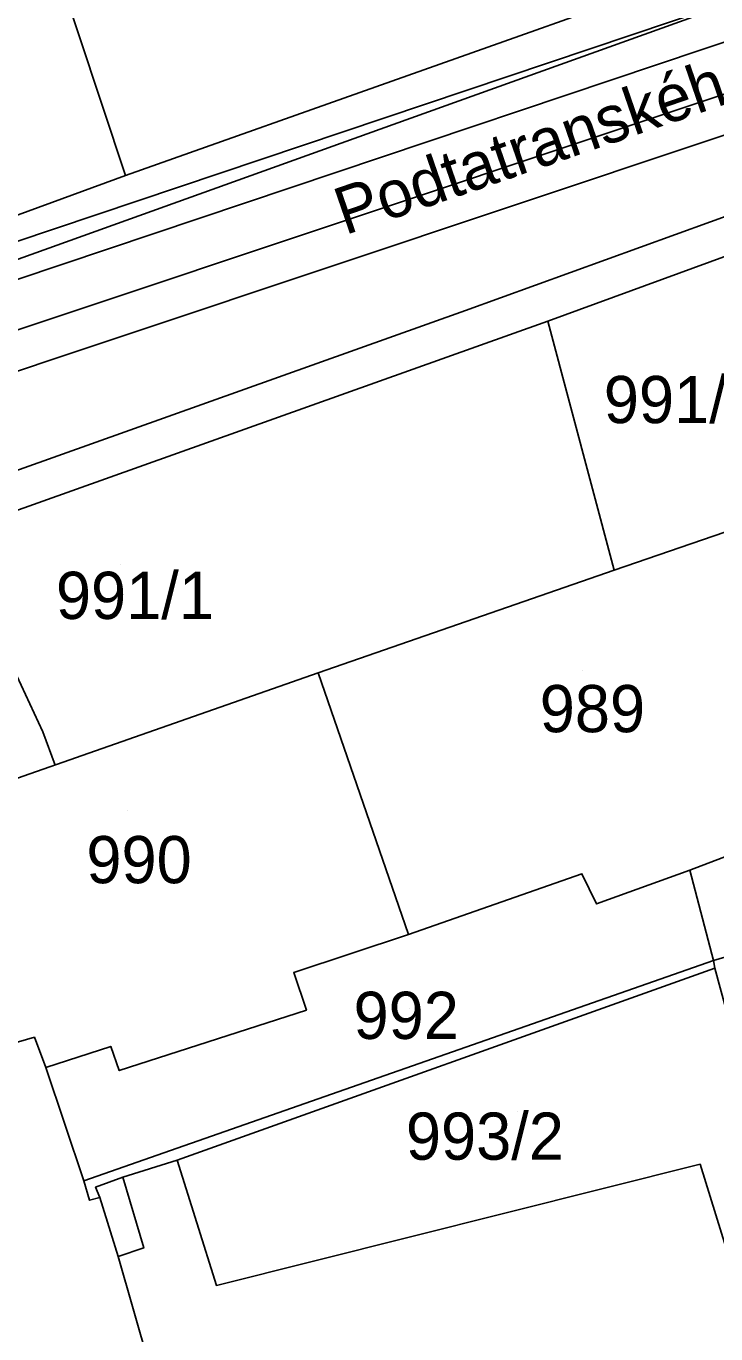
# Model space of a CAD drawing. Extents: x -263423 to -261326, y -1240067 to -1237864.
# Drawn here: x -262597.6 to -262568.4, y -1239441.8 to -1239386.4 of the extents above; entities that cross this region are included whole.
import ezdxf

# ---------------------------------------------------------------- set-up
doc = ezdxf.new("R2010")
doc.units = 0
for name, color, linetype in [('body_kn', 7, 'Continuous'), ('kladpar_druhypozemkov', 7, 'Continuous'), ('kladpar_hranice', 7, 'Continuous'), ('kladpar_parcelnecisla', 7, 'Continuous'), ('kladpar_plochy', 7, 'Continuous'), ('popisy', 7, 'Continuous'), ('tarchy_linie', 7, 'Continuous'), ('zappar_hrandruhpozemk', 7, 'Continuous')]:
    doc.layers.add(name, color=color, linetype=linetype)

msp = doc.modelspace()

# ---------------------------------------------------------------- linework, layer by layer
at = {"layer": 'body_kn'}
for p, q in [((-262582.06, -1239390.52), (-262582.06, -1239390.52)), ((-262593.4, -1239392.69), (-262593.4, -1239392.69)), ((-262578.99, -1239398.4), (-262578.99, -1239398.4)), ((-262575.51, -1239398.86), (-262575.51, -1239398.86)), ((-262575.51, -1239398.86), (-262575.51, -1239398.86)), ((-262572.7, -1239409.41), (-262572.7, -1239409.41)), ((-262572.7, -1239409.41), (-262572.7, -1239409.41)), ((-262585.23, -1239413.77), (-262585.23, -1239413.77)), ((-262585.23, -1239413.77), (-262585.23, -1239413.77)), ((-262596.89, -1239416.26), (-262596.89, -1239416.26)), ((-262596.37, -1239417.67), (-262596.37, -1239417.67)), ((-262569.49, -1239422.12), (-262569.49, -1239422.12)), ((-262574.06, -1239422.28), (-262574.06, -1239422.28)), ((-262573.45, -1239423.56), (-262573.45, -1239423.56)), ((-262581.41, -1239424.85), (-262581.41, -1239424.85)), ((-262581.41, -1239424.85), (-262581.41, -1239424.85)), ((-262568.49, -1239425.96), (-262568.49, -1239425.96)), ((-262568.49, -1239425.96), (-262568.49, -1239425.96)), ((-262586.27, -1239426.46), (-262586.27, -1239426.46)), ((-262568.44, -1239426.28), (-262568.44, -1239426.28)), ((-262568.44, -1239426.28), (-262568.44, -1239426.28)), ((-262585.73, -1239428.06), (-262585.73, -1239428.06)), ((-262597.25, -1239429.21), (-262597.25, -1239429.21)), ((-262594.02, -1239429.6), (-262594.02, -1239429.6)), ((-262596.77, -1239430.49), (-262596.77, -1239430.49)), ((-262593.66, -1239430.62), (-262593.66, -1239430.62)), ((-262591.2, -1239434.42), (-262591.2, -1239434.42)), ((-262569.06, -1239434.59), (-262569.06, -1239434.59)), ((-262595.16, -1239435.29), (-262595.16, -1239435.29)), ((-262595.16, -1239435.29), (-262595.16, -1239435.29)), ((-262593.5, -1239435.14), (-262593.5, -1239435.14)), ((-262593.5, -1239435.14), (-262593.5, -1239435.14)), ((-262594.66, -1239435.56), (-262594.66, -1239435.56)), ((-262594.92, -1239436.12), (-262594.92, -1239436.12)), ((-262594.48, -1239436), (-262594.48, -1239436)), ((-262594.48, -1239436), (-262594.48, -1239436)), ((-262592.62, -1239438.14), (-262592.62, -1239438.14)), ((-262593.71, -1239438.5), (-262593.71, -1239438.5)), ((-262593.71, -1239438.5), (-262593.71, -1239438.5)), ((-262589.54, -1239439.73), (-262589.54, -1239439.73))]:
    msp.add_line(p, q, dxfattribs=at)
at = {"layer": 'kladpar_druhypozemkov'}
for p, q in [((-262569.33, -1239401.43), (-262569.33, -1239401.43)), ((-262593.62, -1239409.18), (-262593.62, -1239409.18)), ((-262574.02, -1239413.68), (-262574.02, -1239413.68)), ((-262593.32, -1239419.58), (-262593.32, -1239419.58)), ((-262581.35, -1239427.99), (-262581.35, -1239427.99)), ((-262576.81, -1239432.34), (-262576.81, -1239432.34))]:
    msp.add_line(p, q, dxfattribs=at)
at = {"layer": 'kladpar_hranice'}
for points in [[(-262573.47, -1239372.34), (-262569.48, -1239384.19), (-262593.4, -1239392.69), (-262597.38, -1239380.66), (-262573.47, -1239372.34)], [(-262607.24, -1239375.87), (-262604.93, -1239383.29), (-262597.38, -1239380.66), (-262593.4, -1239392.69), (-262613.87, -1239400.19), (-262618.61, -1239379.37), (-262607.24, -1239375.87)], [(-262521.02, -1239379.2), (-262549.41, -1239389.39), (-262553.96, -1239391.07), (-262556.96, -1239392.21), (-262565.85, -1239395.32), (-262575.51, -1239398.86), (-262604.23, -1239409.1), (-262605.58, -1239409.84), (-262606.81, -1239410.95), (-262608.17, -1239412.32), (-262609.54, -1239413.94), (-262610.01, -1239415.4), (-262610.44, -1239417.29), (-262610.49, -1239419.9), (-262611.51, -1239414.03), (-262613.59, -1239401.85), (-262613.87, -1239400.19), (-262593.4, -1239392.69), (-262569.48, -1239384.19), (-262548.56, -1239376.51)], [(-262562.4, -1239405.76), (-262565.22, -1239406.84), (-262572.7, -1239409.41), (-262575.51, -1239398.86), (-262565.85, -1239395.32)], [(-262575.51, -1239398.86), (-262572.7, -1239409.41), (-262585.23, -1239413.77), (-262605.76, -1239420.95), (-262602.35, -1239430.69), (-262607.21, -1239432.1), (-262610.03, -1239422.07), (-262610.49, -1239419.9), (-262610.44, -1239417.29), (-262610.01, -1239415.4), (-262609.54, -1239413.94), (-262608.17, -1239412.32), (-262606.81, -1239410.95), (-262605.58, -1239409.84), (-262604.23, -1239409.1), (-262575.51, -1239398.86)], [(-262572.7, -1239409.41), (-262565.22, -1239406.84), (-262561.33, -1239417.73), (-262565.62, -1239419.22), (-262565.39, -1239420.56), (-262569.49, -1239422.12), (-262573.45, -1239423.56), (-262574.06, -1239422.28), (-262581.41, -1239424.85), (-262585.23, -1239413.77), (-262572.7, -1239409.41)], [(-262585.23, -1239413.77), (-262581.41, -1239424.85), (-262586.27, -1239426.46), (-262585.73, -1239428.06), (-262593.66, -1239430.62), (-262594.02, -1239429.6), (-262596.77, -1239430.49), (-262597.25, -1239429.21), (-262602.35, -1239430.69), (-262605.76, -1239420.95), (-262585.23, -1239413.77)], [(-262556.92, -1239421.89), (-262555.02, -1239427.78), (-262555.41, -1239428.59), (-262557.97, -1239429.49), (-262560.91, -1239430.44), (-262561.68, -1239430.62), (-262566.79, -1239432.35), (-262567.67, -1239429.09), (-262562.62, -1239427.48), (-262563.51, -1239424.48), (-262568.49, -1239425.96), (-262569.49, -1239422.12), (-262565.39, -1239420.56), (-262565.62, -1239419.22), (-262561.33, -1239417.73), (-262558.65, -1239416.89)], [(-262581.41, -1239424.85), (-262574.06, -1239422.28), (-262573.45, -1239423.56), (-262569.49, -1239422.12), (-262568.49, -1239425.96), (-262595.16, -1239435.29), (-262596.77, -1239430.49), (-262594.02, -1239429.6), (-262593.66, -1239430.62), (-262585.73, -1239428.06), (-262586.27, -1239426.46), (-262581.41, -1239424.85)], [(-262563.51, -1239424.48), (-262562.62, -1239427.48), (-262567.67, -1239429.09), (-262568.44, -1239426.28), (-262568.49, -1239425.96), (-262563.51, -1239424.48)], [(-262565.74, -1239445.33), (-262569.06, -1239434.59), (-262589.54, -1239439.73), (-262591.2, -1239434.42), (-262593.5, -1239435.14), (-262594.66, -1239435.56), (-262594.48, -1239436), (-262594.92, -1239436.12), (-262595.16, -1239435.29), (-262568.49, -1239425.96)], [(-262568.49, -1239425.96), (-262568.44, -1239426.28), (-262567.67, -1239429.09), (-262566.79, -1239432.35), (-262565.85, -1239435.74), (-262564.27, -1239441.62), (-262561.99, -1239450.5)], [(-262599.68, -1239459.08), (-262605.26, -1239438.88), (-262607.21, -1239432.1), (-262602.35, -1239430.69), (-262597.25, -1239429.21), (-262596.77, -1239430.49), (-262595.16, -1239435.29)], [(-262595.16, -1239435.29), (-262594.92, -1239436.12), (-262594.48, -1239436), (-262594.66, -1239435.56), (-262593.5, -1239435.14), (-262591.2, -1239434.42), (-262589.54, -1239439.73), (-262569.06, -1239434.59), (-262565.74, -1239445.33)]]:
    msp.add_lwpolyline(points, dxfattribs=at)
at = {"layer": 'kladpar_plochy'}
for points in [[(-262521.02, -1239379.2), (-262549.41, -1239389.39), (-262553.96, -1239391.07), (-262556.96, -1239392.21), (-262565.85, -1239395.32), (-262575.51, -1239398.86), (-262604.23, -1239409.1), (-262605.58, -1239409.84), (-262606.81, -1239410.95), (-262608.17, -1239412.32), (-262609.54, -1239413.94), (-262610.01, -1239415.4), (-262610.44, -1239417.29), (-262610.49, -1239419.9), (-262611.51, -1239414.03), (-262613.59, -1239401.85), (-262613.87, -1239400.19), (-262593.4, -1239392.69), (-262569.48, -1239384.19), (-262548.56, -1239376.51), (-262546.96, -1239375.91), (-262539.03, -1239373.09), (-262537.3, -1239372.5), (-262517.73, -1239365.55)], [(-262565.74, -1239445.33), (-262569.06, -1239434.59), (-262589.54, -1239439.73), (-262591.2, -1239434.42), (-262593.5, -1239435.14), (-262594.66, -1239435.56), (-262594.48, -1239436), (-262594.92, -1239436.12), (-262595.16, -1239435.29), (-262568.49, -1239425.96), (-262568.44, -1239426.28), (-262567.67, -1239429.09), (-262566.79, -1239432.35), (-262565.85, -1239435.74), (-262564.27, -1239441.62), (-262561.99, -1239450.5)], [(-262599.68, -1239459.08), (-262605.26, -1239438.88), (-262607.21, -1239432.1), (-262602.35, -1239430.69), (-262597.25, -1239429.21), (-262596.77, -1239430.49), (-262595.16, -1239435.29), (-262594.92, -1239436.12), (-262594.48, -1239436), (-262594.66, -1239435.56), (-262593.5, -1239435.14), (-262591.2, -1239434.42), (-262589.54, -1239439.73), (-262569.06, -1239434.59), (-262565.74, -1239445.33)]]:
    msp.add_lwpolyline(points, dxfattribs=at)
for points in [[(-262573.47, -1239372.34), (-262569.48, -1239384.19), (-262593.4, -1239392.69), (-262597.38, -1239380.66)], [(-262607.24, -1239375.87), (-262604.93, -1239383.29), (-262597.38, -1239380.66), (-262593.4, -1239392.69), (-262613.87, -1239400.19), (-262618.61, -1239379.37)], [(-262565.85, -1239395.32), (-262562.4, -1239405.76), (-262565.22, -1239406.84), (-262572.7, -1239409.41), (-262575.51, -1239398.86)], [(-262575.51, -1239398.86), (-262572.7, -1239409.41), (-262585.23, -1239413.77), (-262605.76, -1239420.95), (-262602.35, -1239430.69), (-262607.21, -1239432.1), (-262610.03, -1239422.07), (-262610.49, -1239419.9), (-262610.44, -1239417.29), (-262610.01, -1239415.4), (-262609.54, -1239413.94), (-262608.17, -1239412.32), (-262606.81, -1239410.95), (-262605.58, -1239409.84), (-262604.23, -1239409.1)], [(-262572.7, -1239409.41), (-262565.22, -1239406.84), (-262561.33, -1239417.73), (-262565.62, -1239419.22), (-262565.39, -1239420.56), (-262569.49, -1239422.12), (-262573.45, -1239423.56), (-262574.06, -1239422.28), (-262581.41, -1239424.85), (-262585.23, -1239413.77)], [(-262585.23, -1239413.77), (-262581.41, -1239424.85), (-262586.27, -1239426.46), (-262585.73, -1239428.06), (-262593.66, -1239430.62), (-262594.02, -1239429.6), (-262596.77, -1239430.49), (-262597.25, -1239429.21), (-262602.35, -1239430.69), (-262605.76, -1239420.95)], [(-262558.65, -1239416.89), (-262556.92, -1239421.89), (-262555.02, -1239427.78), (-262555.41, -1239428.59), (-262557.97, -1239429.49), (-262560.91, -1239430.44), (-262561.68, -1239430.62), (-262566.79, -1239432.35), (-262567.67, -1239429.09), (-262562.62, -1239427.48), (-262563.51, -1239424.48), (-262568.49, -1239425.96), (-262569.49, -1239422.12), (-262565.39, -1239420.56), (-262565.62, -1239419.22), (-262561.33, -1239417.73)], [(-262581.41, -1239424.85), (-262574.06, -1239422.28), (-262573.45, -1239423.56), (-262569.49, -1239422.12), (-262568.49, -1239425.96), (-262595.16, -1239435.29), (-262596.77, -1239430.49), (-262594.02, -1239429.6), (-262593.66, -1239430.62), (-262585.73, -1239428.06), (-262586.27, -1239426.46)], [(-262563.51, -1239424.48), (-262562.62, -1239427.48), (-262567.67, -1239429.09), (-262568.44, -1239426.28), (-262568.49, -1239425.96)]]:
    msp.add_lwpolyline(points, close=True, dxfattribs=at)
at = {"layer": 'tarchy_linie'}
for points in [[(-262613.77, -1239400.78), (-262507.59, -1239365.07), (-262500.57, -1239361.57), (-262493.61, -1239359.44), (-262492.93, -1239360.84), (-262492.26, -1239362.24), (-262499.43, -1239364.43), (-262504.81, -1239367.13), (-262491.41, -1239364.01), (-262490.68, -1239365.53), (-262490.23, -1239366.46), (-262489.97, -1239367.05), (-262511.55, -1239372.09), (-262609.4, -1239404.79), (-262610.07, -1239402.78), (-262613.25, -1239403.85), (-262613.51, -1239402.31), (-262613.59, -1239401.85), (-262613.77, -1239400.78)], [(-262492.93, -1239360.84), (-262500, -1239363), (-262507, -1239366.5), (-262613.51, -1239402.31)], [(-262608.5, -1239402.75), (-262512, -1239370.5), (-262490.68, -1239365.53)], [(-262615.61, -1239418.84), (-262598.18, -1239413.5), (-262596.89, -1239416.26), (-262596.37, -1239417.67)]]:
    msp.add_lwpolyline(points, dxfattribs=at)
at = {"layer": 'zappar_hrandruhpozemk'}
for p, q in [((-262547.45, -1239378.06), (-262582.06, -1239390.52)), ((-262538.95, -1239383.9), (-262578.99, -1239398.4)), ((-262582.06, -1239390.52), (-262613.59, -1239401.85)), ((-262568.44, -1239426.28), (-262591.2, -1239434.42)), ((-262594.48, -1239436), (-262593.71, -1239438.5)), ((-262593.71, -1239438.5), (-262590.52, -1239449.56))]:
    msp.add_line(p, q, dxfattribs=at)
for points in [[(-262578.99, -1239398.4), (-262604.19, -1239407.39), (-262605.99, -1239408.43), (-262607.47, -1239409.35), (-262609.4, -1239410.71), (-262610.52, -1239412.4), (-262611.51, -1239414.03)], [(-262593.5, -1239435.14), (-262592.62, -1239438.14), (-262593.71, -1239438.5)]]:
    msp.add_lwpolyline(points, dxfattribs=at)

# ---------------------------------------------------------------- texts
at = {"layer": 'kladpar_parcelnecisla'}
for s, p in [('991/2', (-262573.136, -1239403.18)), ('991/1', (-262596.34, -1239411.48)), ('989', (-262575.85, -1239416.28)), ('990', (-262595.05, -1239422.68)), ('992', (-262583.736, -1239429.28)), ('993/2', (-262581.518, -1239434.4))]:
    msp.add_text(s, height=2, dxfattribs=at).set_placement(p)
at = {"layer": 'popisy'}
msp.add_text('Podtatranského', height=2, rotation=19, dxfattribs=at).set_placement((-262584.097, -1239395.222))

doc.saveas('drawing.dxf')
